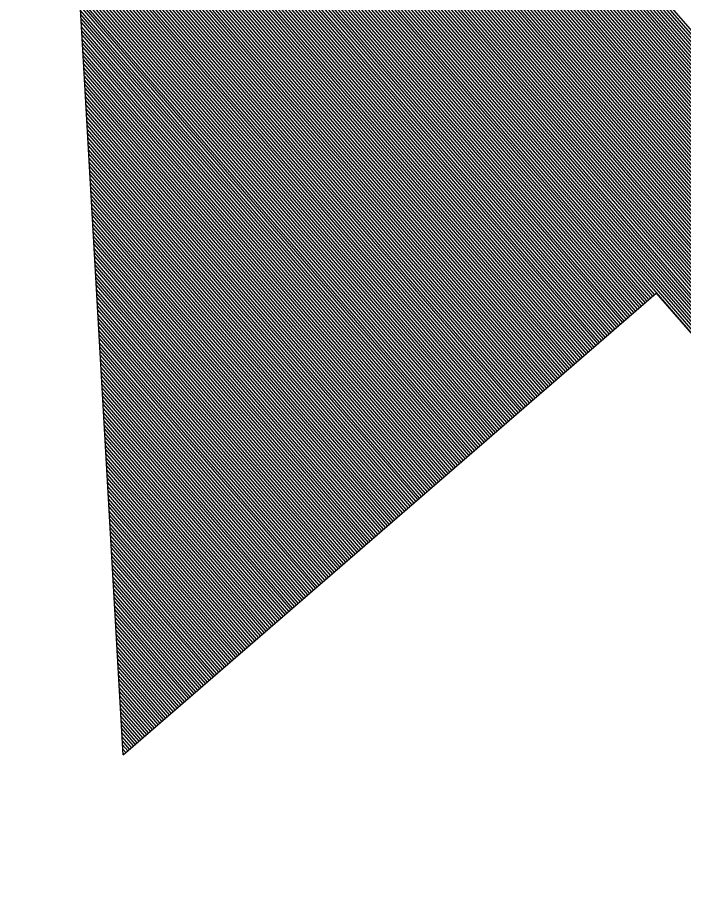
# Model space of a CAD drawing. Extents: x 192699 to 285914, y 194342 to 233219.
# Drawn here: x 262868.821 to 262869.352, y 213626.884 to 213627.589 of the extents above; entities that cross this region are included whole.
import ezdxf

# ---------------------------------------------------------------- set-up
doc = ezdxf.new("R2010")
doc.units = 0
doc.layers.add('TYPICAL SECTION FOR MOT', color=7, linetype='Continuous')

msp = doc.modelspace()

# ---------------------------------------------------------------- linework, layer by layer
at = {"layer": 'TYPICAL SECTION FOR MOT'}
for p, q in [((262868.90518, 213627.00176), (262868.82101, 213628.47403)), ((262871.61674, 213624.97089), (262868.83776, 213628.18091)), ((262871.61523, 213624.96958), (262868.83795, 213628.17764)), ((262871.61372, 213624.96827), (262868.83814, 213628.17437)), ((262871.6122, 213624.96696), (262868.83832, 213628.1711)), ((262871.61069, 213624.96565), (262868.83851, 213628.16783)), ((262871.60918, 213624.96434), (262868.8387, 213628.16456)), ((262871.60767, 213624.96303), (262868.83889, 213628.16128)), ((262871.60615, 213624.96172), (262868.83907, 213628.15801)), ((262871.60464, 213624.96041), (262868.83926, 213628.15474)), ((262871.60313, 213624.95911), (262868.83945, 213628.15147)), ((262871.60162, 213624.9578), (262868.83963, 213628.1482)), ((262871.60011, 213624.95649), (262868.83982, 213628.14493)), ((262871.59859, 213624.95518), (262868.84001, 213628.14165)), ((262871.59708, 213624.95387), (262868.8402, 213628.13838)), ((262871.59557, 213624.95256), (262868.84038, 213628.13511)), ((262871.59406, 213624.95125), (262868.84057, 213628.13184)), ((262871.59255, 213624.94994), (262868.84076, 213628.12857)), ((262871.59103, 213624.94863), (262868.84094, 213628.12529)), ((262871.58952, 213624.94732), (262868.84113, 213628.12202)), ((262871.58801, 213624.94601), (262868.84132, 213628.11875)), ((262871.5865, 213624.94471), (262868.8415, 213628.11548)), ((262871.58499, 213624.9434), (262868.84169, 213628.11221)), ((262871.58347, 213624.94209), (262868.84188, 213628.10894)), ((262871.58196, 213624.94078), (262868.84207, 213628.10566)), ((262871.58045, 213624.93947), (262868.84225, 213628.10239)), ((262871.57894, 213624.93816), (262868.84244, 213628.09912)), ((262871.57743, 213624.93685), (262868.84263, 213628.09585)), ((262871.57591, 213624.93554), (262868.84281, 213628.09258)), ((262871.5744, 213624.93423), (262868.843, 213628.08931)), ((262871.57289, 213624.93292), (262868.84319, 213628.08603)), ((262871.57138, 213624.93162), (262868.84337, 213628.08276)), ((262871.56986, 213624.93031), (262868.84356, 213628.07949)), ((262871.56835, 213624.929), (262868.84375, 213628.07622)), ((262871.56684, 213624.92769), (262868.84394, 213628.07295)), ((262871.56533, 213624.92638), (262868.84412, 213628.06968)), ((262871.56382, 213624.92507), (262868.84431, 213628.0664)), ((262871.5623, 213624.92376), (262868.8445, 213628.06313)), ((262871.56079, 213624.92245), (262868.84468, 213628.05986)), ((262871.55928, 213624.92114), (262868.84487, 213628.05659)), ((262871.55777, 213624.91983), (262868.84506, 213628.05332)), ((262871.55626, 213624.91852), (262868.84525, 213628.05005)), ((262871.55474, 213624.91722), (262868.84543, 213628.04677)), ((262871.55323, 213624.91591), (262868.84562, 213628.0435)), ((262871.55172, 213624.9146), (262868.84581, 213628.04023)), ((262871.55021, 213624.91329), (262868.84599, 213628.03696)), ((262871.5487, 213624.91198), (262868.84618, 213628.03369)), ((262871.54718, 213624.91067), (262868.84637, 213628.03041)), ((262871.54567, 213624.90936), (262868.84655, 213628.02714)), ((262871.54416, 213624.90805), (262868.84674, 213628.02387)), ((262871.54265, 213624.90674), (262868.84693, 213628.0206)), ((262871.54114, 213624.90543), (262868.84712, 213628.01733)), ((262871.53962, 213624.90413), (262868.8473, 213628.01406)), ((262871.53811, 213624.90282), (262868.84749, 213628.01078)), ((262871.5366, 213624.90151), (262868.84768, 213628.00751)), ((262871.53509, 213624.9002), (262868.84786, 213628.00424)), ((262871.53357, 213624.89889), (262868.84805, 213628.00097)), ((262871.53206, 213624.89758), (262868.84824, 213627.9977)), ((262871.53055, 213624.89627), (262868.84843, 213627.99443)), ((262871.52904, 213624.89496), (262868.84861, 213627.99115)), ((262871.52753, 213624.89365), (262868.8488, 213627.98788)), ((262871.52601, 213624.89234), (262868.84899, 213627.98461)), ((262871.5245, 213624.89103), (262868.84917, 213627.98134)), ((262871.52299, 213624.88973), (262868.84936, 213627.97807)), ((262871.52148, 213624.88842), (262868.84955, 213627.9748)), ((262871.51997, 213624.88711), (262868.84973, 213627.97152)), ((262871.51845, 213624.8858), (262868.84992, 213627.96825)), ((262871.51694, 213624.88449), (262868.85011, 213627.96498)), ((262871.51543, 213624.88318), (262868.8503, 213627.96171)), ((262871.51392, 213624.88187), (262868.85048, 213627.95844)), ((262871.51241, 213624.88056), (262868.85067, 213627.95516)), ((262871.51089, 213624.87925), (262868.85086, 213627.95189)), ((262871.50938, 213624.87794), (262868.85104, 213627.94862)), ((262871.50787, 213624.87664), (262868.85123, 213627.94535)), ((262871.50636, 213624.87533), (262868.85142, 213627.94208)), ((262871.50484, 213624.87402), (262868.8516, 213627.93881)), ((262871.50333, 213624.87271), (262868.85179, 213627.93553)), ((262871.50182, 213624.8714), (262868.85198, 213627.93226)), ((262871.50031, 213624.87009), (262868.85217, 213627.92899)), ((262871.4988, 213624.86878), (262868.85235, 213627.92572)), ((262871.49728, 213624.86747), (262868.85254, 213627.92245)), ((262869.32918, 213627.36882), (262868.85273, 213627.91918)), ((262869.32767, 213627.36751), (262868.85291, 213627.9159)), ((262869.32615, 213627.3662), (262868.8531, 213627.91263)), ((262869.32464, 213627.36489), (262868.85329, 213627.90936)), ((262869.32313, 213627.36358), (262868.85348, 213627.90609)), ((262869.32162, 213627.36228), (262868.85366, 213627.90282)), ((262869.32011, 213627.36097), (262868.85385, 213627.89955)), ((262869.31859, 213627.35966), (262868.85404, 213627.89627)), ((262869.31708, 213627.35835), (262868.85422, 213627.893)), ((262869.31557, 213627.35704), (262868.85441, 213627.88973)), ((262869.31406, 213627.35573), (262868.8546, 213627.88646)), ((262869.31255, 213627.35442), (262868.85478, 213627.88319)), ((262869.31103, 213627.35311), (262868.85497, 213627.87991)), ((262869.30952, 213627.3518), (262868.85516, 213627.87664)), ((262869.30801, 213627.35049), (262868.85535, 213627.87337)), ((262869.3065, 213627.34919), (262868.85553, 213627.8701)), ((262869.30499, 213627.34788), (262868.85572, 213627.86683)), ((262869.30347, 213627.34657), (262868.85591, 213627.86356)), ((262869.30196, 213627.34526), (262868.85609, 213627.86028)), ((262869.30045, 213627.34395), (262868.85628, 213627.85701)), ((262869.29894, 213627.34264), (262868.85647, 213627.85374)), ((262869.29742, 213627.34133), (262868.85666, 213627.85047)), ((262869.29591, 213627.34002), (262868.85684, 213627.8472)), ((262869.2944, 213627.33871), (262868.85703, 213627.84393)), ((262869.29289, 213627.3374), (262868.85722, 213627.84065)), ((262869.29138, 213627.33609), (262868.8574, 213627.83738)), ((262869.28986, 213627.33479), (262868.85759, 213627.83411)), ((262869.28835, 213627.33348), (262868.85778, 213627.83084)), ((262869.28684, 213627.33217), (262868.85796, 213627.82757)), ((262869.28533, 213627.33086), (262868.85815, 213627.8243)), ((262869.28382, 213627.32955), (262868.85834, 213627.82102)), ((262869.2823, 213627.32824), (262868.85853, 213627.81775)), ((262869.28079, 213627.32693), (262868.85871, 213627.81448)), ((262869.27928, 213627.32562), (262868.8589, 213627.81121)), ((262869.27777, 213627.32431), (262868.85909, 213627.80794)), ((262869.27626, 213627.323), (262868.85927, 213627.80467)), ((262869.27474, 213627.3217), (262868.85946, 213627.80139)), ((262869.27323, 213627.32039), (262868.85965, 213627.79812)), ((262869.27172, 213627.31908), (262868.85983, 213627.79485)), ((262869.27021, 213627.31777), (262868.86002, 213627.79158)), ((262869.2687, 213627.31646), (262868.86021, 213627.78831)), ((262869.26718, 213627.31515), (262868.8604, 213627.78503)), ((262869.26567, 213627.31384), (262868.86058, 213627.78176)), ((262869.26416, 213627.31253), (262868.86077, 213627.77849)), ((262869.26265, 213627.31122), (262868.86096, 213627.77522)), ((262869.26113, 213627.30991), (262868.86114, 213627.77195)), ((262869.25962, 213627.30861), (262868.86133, 213627.76868)), ((262869.25811, 213627.3073), (262868.86152, 213627.7654)), ((262869.2566, 213627.30599), (262868.86171, 213627.76213)), ((262869.25509, 213627.30468), (262868.86189, 213627.75886)), ((262869.25357, 213627.30337), (262868.86208, 213627.75559)), ((262869.25206, 213627.30206), (262868.86227, 213627.75232)), ((262869.25055, 213627.30075), (262868.86245, 213627.74905)), ((262869.24904, 213627.29944), (262868.86264, 213627.74577)), ((262869.24753, 213627.29813), (262868.86283, 213627.7425)), ((262869.24601, 213627.29682), (262868.86301, 213627.73923)), ((262869.2445, 213627.29551), (262868.8632, 213627.73596)), ((262869.24299, 213627.29421), (262868.86339, 213627.73269)), ((262869.24148, 213627.2929), (262868.86358, 213627.72942)), ((262869.23997, 213627.29159), (262868.86376, 213627.72614)), ((262869.23845, 213627.29028), (262868.86395, 213627.72287)), ((262869.23694, 213627.28897), (262868.86414, 213627.7196)), ((262869.23543, 213627.28766), (262868.86432, 213627.71633)), ((262869.23392, 213627.28635), (262868.86451, 213627.71306)), ((262869.23241, 213627.28504), (262868.8647, 213627.70978)), ((262869.23089, 213627.28373), (262868.86489, 213627.70651)), ((262869.22938, 213627.28242), (262868.86507, 213627.70324)), ((262869.22787, 213627.28112), (262868.86526, 213627.69997)), ((262869.22636, 213627.27981), (262868.86545, 213627.6967)), ((262869.22484, 213627.2785), (262868.86563, 213627.69343)), ((262869.22333, 213627.27719), (262868.86582, 213627.69015)), ((262869.22182, 213627.27588), (262868.86601, 213627.68688)), ((262869.22031, 213627.27457), (262868.86619, 213627.68361)), ((262869.2188, 213627.27326), (262868.86638, 213627.68034)), ((262869.21728, 213627.27195), (262868.86657, 213627.67707)), ((262869.21577, 213627.27064), (262868.86676, 213627.6738)), ((262869.21426, 213627.26933), (262868.86694, 213627.67052)), ((262869.21275, 213627.26802), (262868.86713, 213627.66725)), ((262869.21124, 213627.26672), (262868.86732, 213627.66398)), ((262869.20972, 213627.26541), (262868.8675, 213627.66071)), ((262869.20821, 213627.2641), (262868.86769, 213627.65744)), ((262869.2067, 213627.26279), (262868.86788, 213627.65417)), ((262869.20519, 213627.26148), (262868.86806, 213627.65089)), ((262869.20368, 213627.26017), (262868.86825, 213627.64762)), ((262869.20216, 213627.25886), (262868.86844, 213627.64435)), ((262869.20065, 213627.25755), (262868.86863, 213627.64108)), ((262869.19914, 213627.25624), (262868.86881, 213627.63781)), ((262869.19763, 213627.25493), (262868.869, 213627.63454)), ((262869.19611, 213627.25363), (262868.86919, 213627.63126)), ((262869.1946, 213627.25232), (262868.86937, 213627.62799)), ((262869.19309, 213627.25101), (262868.86956, 213627.62472)), ((262869.19158, 213627.2497), (262868.86975, 213627.62145)), ((262869.19007, 213627.24839), (262868.86994, 213627.61818)), ((262869.18855, 213627.24708), (262868.87012, 213627.6149)), ((262869.18704, 213627.24577), (262868.87031, 213627.61163)), ((262869.18553, 213627.24446), (262868.8705, 213627.60836)), ((262869.18402, 213627.24315), (262868.87068, 213627.60509)), ((262869.18251, 213627.24184), (262868.87087, 213627.60182)), ((262869.18099, 213627.24053), (262868.87106, 213627.59855)), ((262869.17948, 213627.23923), (262868.87124, 213627.59527)), ((262869.17797, 213627.23792), (262868.87143, 213627.592)), ((262869.17646, 213627.23661), (262868.87162, 213627.58873)), ((262869.17495, 213627.2353), (262868.87181, 213627.58546)), ((262869.17343, 213627.23399), (262868.87199, 213627.58219)), ((262869.17192, 213627.23268), (262868.87218, 213627.57892)), ((262869.17041, 213627.23137), (262868.87237, 213627.57564)), ((262869.1689, 213627.23006), (262868.87255, 213627.57237)), ((262869.16739, 213627.22875), (262868.87274, 213627.5691)), ((262869.16587, 213627.22744), (262868.87293, 213627.56583)), ((262869.16436, 213627.22614), (262868.87312, 213627.56256)), ((262869.16285, 213627.22483), (262868.8733, 213627.55929)), ((262869.16134, 213627.22352), (262868.87349, 213627.55601)), ((262869.15982, 213627.22221), (262868.87368, 213627.55274)), ((262869.15831, 213627.2209), (262868.87386, 213627.54947)), ((262869.1568, 213627.21959), (262868.87405, 213627.5462)), ((262869.15529, 213627.21828), (262868.87424, 213627.54293)), ((262869.15378, 213627.21697), (262868.87442, 213627.53965)), ((262869.15226, 213627.21566), (262868.87461, 213627.53638)), ((262869.15075, 213627.21435), (262868.8748, 213627.53311)), ((262869.14924, 213627.21305), (262868.87499, 213627.52984)), ((262869.14773, 213627.21174), (262868.87517, 213627.52657)), ((262869.14622, 213627.21043), (262868.87536, 213627.5233)), ((262869.1447, 213627.20912), (262868.87555, 213627.52002)), ((262869.14319, 213627.20781), (262868.87573, 213627.51675)), ((262869.14168, 213627.2065), (262868.87592, 213627.51348)), ((262869.14017, 213627.20519), (262868.87611, 213627.51021)), ((262869.13866, 213627.20388), (262868.87629, 213627.50694)), ((262869.13714, 213627.20257), (262868.87648, 213627.50367)), ((262869.13563, 213627.20126), (262868.87667, 213627.50039)), ((262869.13412, 213627.19995), (262868.87686, 213627.49712)), ((262869.13261, 213627.19865), (262868.87704, 213627.49385)), ((262869.1311, 213627.19734), (262868.87723, 213627.49058)), ((262869.12958, 213627.19603), (262868.87742, 213627.48731)), ((262869.12807, 213627.19472), (262868.8776, 213627.48404)), ((262869.12656, 213627.19341), (262868.87779, 213627.48076)), ((262869.12505, 213627.1921), (262868.87798, 213627.47749)), ((262869.12353, 213627.19079), (262868.87817, 213627.47422)), ((262869.12202, 213627.18948), (262868.87835, 213627.47095)), ((262869.12051, 213627.18817), (262868.87854, 213627.46768)), ((262869.119, 213627.18686), (262868.87873, 213627.46441)), ((262869.11749, 213627.18556), (262868.87891, 213627.46113)), ((262869.11597, 213627.18425), (262868.8791, 213627.45786)), ((262869.11446, 213627.18294), (262868.87929, 213627.45459)), ((262869.11295, 213627.18163), (262868.87947, 213627.45132)), ((262869.11144, 213627.18032), (262868.87966, 213627.44805)), ((262869.10993, 213627.17901), (262868.87985, 213627.44477)), ((262869.10841, 213627.1777), (262868.88004, 213627.4415)), ((262869.1069, 213627.17639), (262868.88022, 213627.43823)), ((262869.10539, 213627.17508), (262868.88041, 213627.43496)), ((262869.10388, 213627.17377), (262868.8806, 213627.43169)), ((262869.10237, 213627.17246), (262868.88078, 213627.42842)), ((262869.10085, 213627.17116), (262868.88097, 213627.42514)), ((262869.09934, 213627.16985), (262868.88116, 213627.42187)), ((262869.09783, 213627.16854), (262868.88135, 213627.4186)), ((262869.09632, 213627.16723), (262868.88153, 213627.41533)), ((262869.0948, 213627.16592), (262868.88172, 213627.41206)), ((262869.09329, 213627.16461), (262868.88191, 213627.40879)), ((262869.09178, 213627.1633), (262868.88209, 213627.40551)), ((262869.09027, 213627.16199), (262868.88228, 213627.40224)), ((262869.08876, 213627.16068), (262868.88247, 213627.39897)), ((262869.08724, 213627.15937), (262868.88265, 213627.3957)), ((262869.08573, 213627.15807), (262868.88284, 213627.39243)), ((262869.08422, 213627.15676), (262868.88303, 213627.38916)), ((262869.08271, 213627.15545), (262868.88322, 213627.38588)), ((262869.0812, 213627.15414), (262868.8834, 213627.38261)), ((262869.07968, 213627.15283), (262868.88359, 213627.37934)), ((262869.07817, 213627.15152), (262868.88378, 213627.37607)), ((262869.07666, 213627.15021), (262868.88396, 213627.3728)), ((262869.07515, 213627.1489), (262868.88415, 213627.36952)), ((262868.90518, 213627.00176), (262869.33045, 213627.36992)), ((262869.33045, 213627.36992), (262871.49705, 213624.86727)), ((262869.07364, 213627.14759), (262868.88434, 213627.36625)), ((262869.07212, 213627.14628), (262868.88453, 213627.36298)), ((262869.07061, 213627.14497), (262868.88471, 213627.35971)), ((262869.0691, 213627.14367), (262868.8849, 213627.35644)), ((262869.06759, 213627.14236), (262868.88509, 213627.35317)), ((262869.06608, 213627.14105), (262868.88527, 213627.34989)), ((262869.06456, 213627.13974), (262868.88546, 213627.34662)), ((262869.06305, 213627.13843), (262868.88565, 213627.34335)), ((262869.06154, 213627.13712), (262868.88583, 213627.34008)), ((262869.06003, 213627.13581), (262868.88602, 213627.33681)), ((262869.05851, 213627.1345), (262868.88621, 213627.33354)), ((262869.057, 213627.13319), (262868.8864, 213627.33026)), ((262869.05549, 213627.13188), (262868.88658, 213627.32699)), ((262869.05398, 213627.13058), (262868.88677, 213627.32372)), ((262869.05247, 213627.12927), (262868.88696, 213627.32045)), ((262869.05095, 213627.12796), (262868.88714, 213627.31718)), ((262869.04944, 213627.12665), (262868.88733, 213627.31391)), ((262869.04793, 213627.12534), (262868.88752, 213627.31063)), ((262869.04642, 213627.12403), (262868.8877, 213627.30736)), ((262869.04491, 213627.12272), (262868.88789, 213627.30409)), ((262869.04339, 213627.12141), (262868.88808, 213627.30082)), ((262869.04188, 213627.1201), (262868.88827, 213627.29755)), ((262869.04037, 213627.11879), (262868.88845, 213627.29427)), ((262869.03886, 213627.11749), (262868.88864, 213627.291)), ((262869.03735, 213627.11618), (262868.88883, 213627.28773)), ((262869.03583, 213627.11487), (262868.88901, 213627.28446)), ((262869.03432, 213627.11356), (262868.8892, 213627.28119)), ((262869.03281, 213627.11225), (262868.88939, 213627.27792)), ((262869.0313, 213627.11094), (262868.88958, 213627.27464)), ((262869.02979, 213627.10963), (262868.88976, 213627.27137)), ((262869.02827, 213627.10832), (262868.88995, 213627.2681)), ((262869.02676, 213627.10701), (262868.89014, 213627.26483)), ((262869.02525, 213627.1057), (262868.89032, 213627.26156)), ((262869.02374, 213627.10439), (262868.89051, 213627.25829)), ((262869.02222, 213627.10309), (262868.8907, 213627.25501)), ((262869.02071, 213627.10178), (262868.89088, 213627.25174)), ((262869.0192, 213627.10047), (262868.89107, 213627.24847)), ((262869.01769, 213627.09916), (262868.89126, 213627.2452)), ((262869.01618, 213627.09785), (262868.89145, 213627.24193)), ((262869.01466, 213627.09654), (262868.89163, 213627.23866)), ((262869.01315, 213627.09523), (262868.89182, 213627.23538)), ((262869.01164, 213627.09392), (262868.89201, 213627.23211)), ((262869.01013, 213627.09261), (262868.89219, 213627.22884)), ((262869.00862, 213627.0913), (262868.89238, 213627.22557)), ((262869.0071, 213627.09), (262868.89257, 213627.2223)), ((262869.00559, 213627.08869), (262868.89276, 213627.21903)), ((262869.00408, 213627.08738), (262868.89294, 213627.21575)), ((262869.00257, 213627.08607), (262868.89313, 213627.21248)), ((262869.00106, 213627.08476), (262868.89332, 213627.20921)), ((262868.99954, 213627.08345), (262868.8935, 213627.20594)), ((262868.99803, 213627.08214), (262868.89369, 213627.20267)), ((262868.99652, 213627.08083), (262868.89388, 213627.19939)), ((262868.99501, 213627.07952), (262868.89406, 213627.19612)), ((262868.9935, 213627.07821), (262868.89425, 213627.19285)), ((262868.99198, 213627.0769), (262868.89444, 213627.18958)), ((262868.99047, 213627.0756), (262868.89463, 213627.18631)), ((262868.98896, 213627.07429), (262868.89481, 213627.18304)), ((262868.98745, 213627.07298), (262868.895, 213627.17976)), ((262868.98593, 213627.07167), (262868.89519, 213627.17649)), ((262868.98442, 213627.07036), (262868.89537, 213627.17322)), ((262868.98291, 213627.06905), (262868.89556, 213627.16995)), ((262868.9814, 213627.06774), (262868.89575, 213627.16668)), ((262868.97989, 213627.06643), (262868.89593, 213627.16341)), ((262868.97837, 213627.06512), (262868.89612, 213627.16013)), ((262868.97686, 213627.06381), (262868.89631, 213627.15686)), ((262868.97535, 213627.06251), (262868.8965, 213627.15359)), ((262868.97384, 213627.0612), (262868.89668, 213627.15032)), ((262868.97233, 213627.05989), (262868.89687, 213627.14705)), ((262868.97081, 213627.05858), (262868.89706, 213627.14378)), ((262868.9693, 213627.05727), (262868.89724, 213627.1405)), ((262868.96779, 213627.05596), (262868.89743, 213627.13723)), ((262868.96628, 213627.05465), (262868.89762, 213627.13396)), ((262868.96477, 213627.05334), (262868.89781, 213627.13069)), ((262868.96325, 213627.05203), (262868.89799, 213627.12742)), ((262868.96174, 213627.05072), (262868.89818, 213627.12414)), ((262868.96023, 213627.04941), (262868.89837, 213627.12087)), ((262868.95872, 213627.04811), (262868.89855, 213627.1176)), ((262868.9572, 213627.0468), (262868.89874, 213627.11433)), ((262868.95569, 213627.04549), (262868.89893, 213627.11106)), ((262868.95418, 213627.04418), (262868.89911, 213627.10779)), ((262868.95267, 213627.04287), (262868.8993, 213627.10451)), ((262868.95116, 213627.04156), (262868.89949, 213627.10124)), ((262868.94964, 213627.04025), (262868.89968, 213627.09797)), ((262868.94813, 213627.03894), (262868.89986, 213627.0947)), ((262868.94662, 213627.03763), (262868.90005, 213627.09143)), ((262868.94511, 213627.03632), (262868.90024, 213627.08816)), ((262868.9436, 213627.03502), (262868.90042, 213627.08488)), ((262868.94208, 213627.03371), (262868.90061, 213627.08161)), ((262868.94057, 213627.0324), (262868.9008, 213627.07834)), ((262868.93906, 213627.03109), (262868.90099, 213627.07507)), ((262868.93755, 213627.02978), (262868.90117, 213627.0718)), ((262868.93604, 213627.02847), (262868.90136, 213627.06853)), ((262868.93452, 213627.02716), (262868.90155, 213627.06525)), ((262868.93301, 213627.02585), (262868.90173, 213627.06198)), ((262868.9315, 213627.02454), (262868.90192, 213627.05871)), ((262868.92999, 213627.02323), (262868.90211, 213627.05544)), ((262868.92848, 213627.02193), (262868.90229, 213627.05217)), ((262868.92696, 213627.02062), (262868.90248, 213627.0489)), ((262868.92545, 213627.01931), (262868.90267, 213627.04562)), ((262868.92394, 213627.018), (262868.90286, 213627.04235)), ((262868.92243, 213627.01669), (262868.90304, 213627.03908)), ((262868.92091, 213627.01538), (262868.90323, 213627.03581)), ((262868.9194, 213627.01407), (262868.90342, 213627.03254)), ((262868.91789, 213627.01276), (262868.9036, 213627.02926)), ((262868.91638, 213627.01145), (262868.90379, 213627.02599)), ((262868.91487, 213627.01014), (262868.90398, 213627.02272)), ((262868.91335, 213627.00883), (262868.90416, 213627.01945)), ((262868.91184, 213627.00753), (262868.90435, 213627.01618)), ((262868.91033, 213627.00622), (262868.90454, 213627.01291)), ((262868.90882, 213627.00491), (262868.90473, 213627.00963)), ((262868.90731, 213627.0036), (262868.90491, 213627.00636)), ((262868.90579, 213627.00229), (262868.9051, 213627.00309))]:
    msp.add_line(p, q, dxfattribs=at)

doc.saveas('drawing.dxf')
